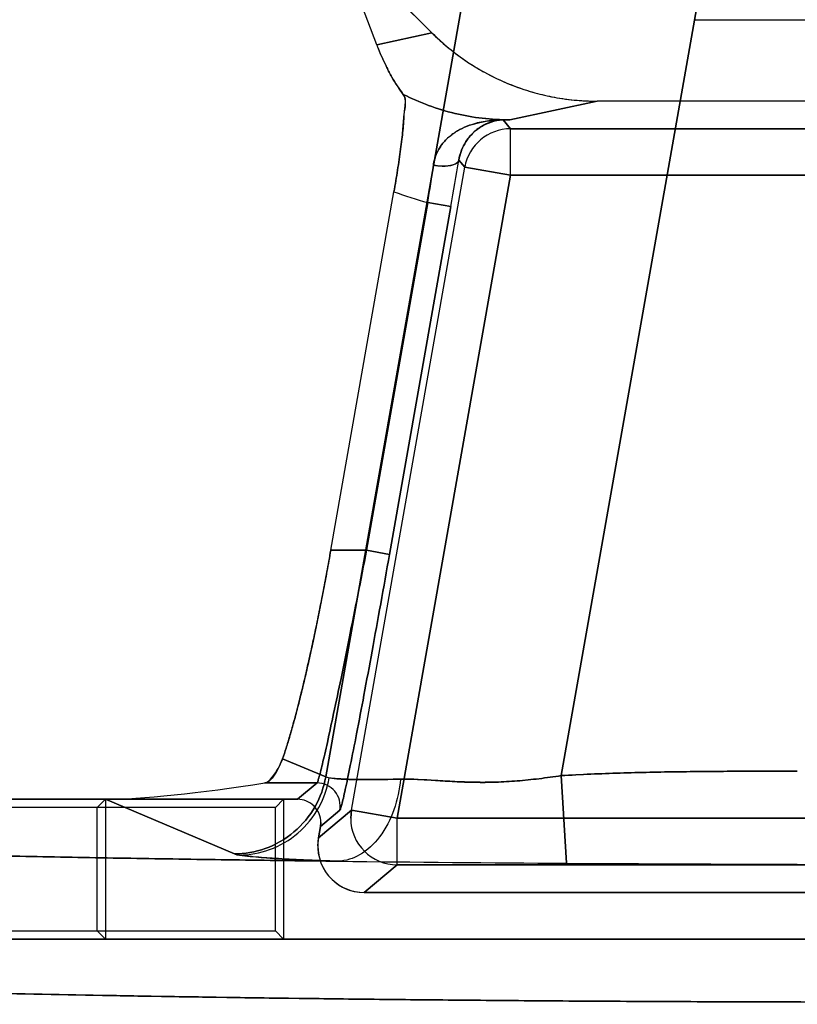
# Model space of a CAD drawing. Header units: millimetres. Extents: x 0 to 297, y 0 to 210.
# Tile 407 of 455: x 240.293 to 240.41, y 160.307 to 160.455. Entities that reach past the tile are written whole.
import ezdxf

# ---------------------------------------------------------------- set-up
doc = ezdxf.new("R2010")
doc.units = ezdxf.units.MM
doc.header["$LTSCALE"] = 16.335
doc.layers.get('0').update_dxf_attribs({"linetype": 'CONTINUOUS'})
for name, color, linetype in [('AXES_REF', 7, 'CONTINUOUS'), ('INTFCLR_1', 7, 'CONTINUOUS'), ('INTFCLR_72935', 7, 'CONTINUOUS')]:
    doc.layers.add(name, color=color, linetype=linetype)

msp = doc.modelspace()

# ---------------------------------------------------------------- linework, layer by layer
at = {"color": 7, "linetype": 'Continuous'}
for radius in [6.787079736, 6.7865, 6.743039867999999]:
    msp.add_circle((241.4889104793, 154.7114782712), radius, dxfattribs=at)
for radius, start, end in [(6.72, 278.2771290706, 261.7228709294), (6.874, 113.0825942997, 269.6189785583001)]:
    msp.add_arc((241.4889104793, 154.7114782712), radius, start, end, dxfattribs=at)
at = {"layer": 'AXES_REF', "color": 7, "linetype": 'Continuous'}
msp.add_arc((241.4889104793, 154.7114782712), 6.874, 113.0826847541, 66.9173152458, dxfattribs=at)
at = {"layer": 'AXES_REF', "color": 9, "linetype": 'Continuous'}
msp.add_arc((241.4889104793, 154.7114782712), 6.191158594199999, 94.4118118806, 85.5881881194, dxfattribs=at)
at = {"layer": 'INTFCLR_1', "color": 6, "linetype": 'Continuous'}
for p, q in [((240.3467554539, 160.4514453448), (240.3405671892, 160.4677157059)), ((240.3405671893, 160.4677157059), (240.3550579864, 160.4532249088)), ((240.3945956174, 160.4552006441), (240.4548339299, 160.4552006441)), ((240.4695340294, 160.4429506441), (240.3798955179, 160.4429506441)), ((240.3398360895, 160.3753996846), (240.349343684, 160.429319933)), ((240.3348395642, 160.3379506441), (240.15630293, 160.3379506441)), ((240.3059263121, 160.3379506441), (240.3046920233, 160.3367163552)), ((240.3059263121, 160.3379506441), (240.3059263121, 160.3169378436)), ((240.3046920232, 160.3367163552), (240.1567444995, 160.3367163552)), ((240.3046920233, 160.3181721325), (240.3046920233, 160.3367163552)), ((240.3383390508, 160.3344513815), (240.3382858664, 160.3338435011)), ((240.337987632, 160.3321521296), (240.3382858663, 160.3338435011)), ((240.3378812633, 160.3309363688), (240.337987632, 160.3321521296)), ((240.5045493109, 160.3239378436), (240.3448802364, 160.3239378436)), ((240.1634487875, 160.3181721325), (240.3046920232, 160.3181721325)), ((240.3059263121, 160.3169378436), (240.3046920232, 160.3181721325)), ((240.1639025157, 160.3169378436), (240.6855270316, 160.3169378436))]:
    msp.add_line(p, q, dxfattribs=at)
at = {"layer": 'INTFCLR_1', "color": 9, "linetype": 'Continuous'}
for p, q in [((240.3390731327, 160.3413215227), (240.3611613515, 160.4665900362)), ((240.3954984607, 160.4605354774), (240.3745112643, 160.3415111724)), ((240.3467554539, 160.4514453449), (240.3550579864, 160.4532249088)), ((240.3798955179, 160.4429506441), (240.366764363, 160.4401361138)), ((240.366764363, 160.4401361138), (240.365769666, 160.440123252)), ((240.365769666, 160.440123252), (240.3668848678, 160.4387942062)), ((240.3668848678, 160.4317952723), (240.3668848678, 160.4387942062)), ((240.3668848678, 160.4387942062), (240.4825446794, 160.4387942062)), ((240.3590963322, 160.4340783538), (240.3599922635, 160.4330106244)), ((240.3429410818, 160.3363085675), (240.3599922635, 160.4330106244)), ((240.3668848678, 160.4317952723), (240.3599922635, 160.4330106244)), ((240.3668848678, 160.4317952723), (240.3498336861, 160.3350932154)), ((240.3668848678, 160.4317952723), (240.4825446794, 160.4317952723)), ((240.3544449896, 160.427702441), (240.3452226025, 160.3753996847)), ((240.3578912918, 160.427094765), (240.3544449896, 160.427702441)), ((240.3486689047, 160.3747920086), (240.3578912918, 160.427094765)), ((240.3452226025, 160.3753996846), (240.3398360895, 160.3753996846)), ((240.3452226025, 160.3753996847), (240.3486689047, 160.3747920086)), ((240.3390731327, 160.3413215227), (240.3325856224, 160.3440615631)), ((240.33776457, 160.3404050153), (240.3298981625, 160.3404050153)), ((240.33776457, 160.3404050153), (240.3348395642, 160.3379506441)), ((240.3745112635, 160.3415111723), (240.375298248, 160.3283358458)), ((240.3059263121, 160.3379506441), (240.3253382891, 160.3297518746)), ((240.3429410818, 160.3363085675), (240.337987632, 160.3321521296)), ((240.3382858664, 160.3338435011), (240.3412108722, 160.3362978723)), ((240.3428352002, 160.3350932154), (240.3429410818, 160.3363085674)), ((240.3429410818, 160.3363085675), (240.3498336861, 160.3350932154)), ((240.3498336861, 160.3280942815), (240.3498336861, 160.3350932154)), ((240.3498336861, 160.3350932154), (240.4995958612, 160.3350932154)), ((240.3448802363, 160.3239378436), (240.3498336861, 160.3280942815)), ((240.4995958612, 160.3280942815), (240.3498336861, 160.3280942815))]:
    msp.add_line(p, q, dxfattribs=at)
at = {"layer": 'INTFCLR_1', "color": 7, "linetype": 'Continuous'}
for p, q in [((240.3656605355, 160.4401306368), (240.365769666, 160.440123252)), ((240.366070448, 160.4401385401), (240.3661645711, 160.4401402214))]:
    msp.add_line(p, q, dxfattribs=at)
at = {"layer": 'INTFCLR_1', "color": 9, "linetype": 'Continuous'}
for centre, radius, start, end in [((240.3655848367, 160.5666221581), 0.126491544, 270.0342886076, 270.5342875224), ((240.3668869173, 160.431792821), 0.0070013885, 90.01677143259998, 169.9831562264), ((239.4352562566, 160.5898984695), 0.9368886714, 349.9928779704, 350.4262744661), ((240.0104086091, 160.4815804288), 0.3482296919, 351.0994589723, 352.0345183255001), ((240.3667651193, 160.4753993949), 0.0492623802, 249.2897728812, 255.5170824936), ((240.3377630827, 160.3369044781), 0.0035005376, 350.0601726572, 89.97565640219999), ((240.3498369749, 160.3350960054), 0.0070017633, 180.0228310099, 269.9730874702)]:
    msp.add_arc(centre, radius, start, end, dxfattribs=at)
at = {"layer": 'INTFCLR_1', "color": 6, "linetype": 'Continuous'}
for centre, radius, start, end in [((240.3348413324, 160.3344529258), 0.0034977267, 359.974702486, 90.0289634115), ((240.3448795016, 160.3309361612), 0.0069982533, 179.9983007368, 270.006014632), ((240.4206450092, 167.318754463), 6.9905656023, 269.3471014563, 269.6283281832), ((240.4242878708, 167.855626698), 7.5274502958, 269.627109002, 269.8914412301)]:
    msp.add_arc(centre, radius, start, end, dxfattribs=at)
msp.add_ellipse((240.3279998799, 160.3426192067), major_axis=(0.0261618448, 0.0039738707), ratio=0.0936581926, start_param=-2.5890598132, end_param=-1.5124059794, dxfattribs=at)
for points, knots in [([(240.3550579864, 160.4532249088), (240.3558679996, 160.4524148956), (240.35756967, 160.4508723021), (240.3603385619, 160.4488195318), (240.3632993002, 160.4470464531), (240.3664222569, 160.4455698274), (240.3696766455, 160.4444077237), (240.373029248, 160.4435689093), (240.3764462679, 160.4430629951), (240.3787465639, 160.4429506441), (240.3798955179, 160.4429506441)], [0, 0, 0, 0, 0.1246455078, 0.2494405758, 0.3744726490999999, 0.4995470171, 0.6247167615, 0.7498785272, 0.8749821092, 1, 1, 1, 1]), ([(240.3467554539, 160.4514453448), (240.3469779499, 160.4508603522), (240.3474477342, 160.4497067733), (240.3482112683, 160.448076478), (240.3490092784, 160.4465897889), (240.3498390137, 160.4452318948), (240.350432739, 160.4443815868), (240.3507472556, 160.4439634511)], [0, 0, 0, 0, 0.2207248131, 0.4390659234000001, 0.6345797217, 0.8154787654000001, 1, 1, 1, 1]), ([(240.349343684, 160.429319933), (240.3494396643, 160.4298642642), (240.3496255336, 160.4309500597), (240.3498860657, 160.4325690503), (240.3501243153, 160.4341576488), (240.3503392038, 160.435694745), (240.35051892, 160.4371534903), (240.3507363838, 160.4389002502), (240.3507802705, 160.4410728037), (240.3513557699, 160.4431544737), (240.3507472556, 160.4439634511)], [0, 0, 0, 0, 0.1123994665, 0.2240119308, 0.3334414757, 0.4391122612, 0.539415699, 0.6330048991, 0.7941465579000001, 1, 1, 1, 1]), ([(240.3325856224, 160.3440615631), (240.3327695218, 160.344579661), (240.3331440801, 160.3457028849), (240.3336970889, 160.3475178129), (240.334277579, 160.3495722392), (240.334880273, 160.3518492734), (240.3354999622, 160.354330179), (240.3361311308, 160.3569936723), (240.3367680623, 160.3598163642), (240.3374051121, 160.3627734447), (240.3380365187, 160.3658384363), (240.3386565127, 160.3689834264), (240.3392593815, 160.3721786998), (240.3396463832, 160.3743238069), (240.3398360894, 160.3753996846)], [0, 0, 0, 0, 0.05123304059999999, 0.1103185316, 0.176798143, 0.2501698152, 0.3298152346, 0.4150911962, 0.5052502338, 0.5994718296, 0.6969807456, 0.7968720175, 0.8981918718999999, 1, 1, 1, 1]), ([(240.3298981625, 160.3404050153), (240.3303702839, 160.3404793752), (240.3311154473, 160.3413391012), (240.3319722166, 160.342563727), (240.3324070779, 160.3435585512), (240.3325856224, 160.3440615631)], [0, 0, 0, 0, 0.3095833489, 0.6542608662, 1, 1, 1, 1]), ([(240.15630293, 160.3379506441), (240.1558265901, 160.3375602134), (240.157932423, 160.3361712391), (240.1593466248, 160.3361193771), (240.1611415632, 160.3357176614), (240.1627569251, 160.3354694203), (240.1646237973, 160.3351966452), (240.1667083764, 160.3349338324), (240.1690192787, 160.3346703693), (240.1715512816, 160.3344099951), (240.1743032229, 160.3341519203), (240.1772724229, 160.33389673), (240.1804564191, 160.3336445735), (240.1838524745, 160.333395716), (240.1874576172, 160.3331503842), (240.1912687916, 160.3329088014), (240.1952826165, 160.3326711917), (240.1994957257, 160.3324377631), (240.2039043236, 160.332208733), (240.2085046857, 160.3319843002), (240.2132926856, 160.3317646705), (240.218264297, 160.3315500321), (240.2234150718, 160.3313405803), (240.2287406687, 160.331136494), (240.2342363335, 160.3309379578), (240.2398974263, 160.3307451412), (240.2457189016, 160.3305582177), (240.2516958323, 160.3303773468), (240.2578229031, 160.3302026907), (240.2640949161, 160.3300343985), (240.2705063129, 160.3298726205), (240.2770516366, 160.3297174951), (240.2837251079, 160.3295691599), (240.2905210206, 160.3294277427), (240.297433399, 160.3292933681), (240.3044563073, 160.3291661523), (240.3115835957, 160.329046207), (240.3188091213, 160.328933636), (240.3261265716, 160.3288285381), (240.3335296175, 160.3287310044), (240.3384928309, 160.3286713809), (240.3409876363, 160.3286428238)], [0, 0, 0, 0, 0.0099543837, 0.0217396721, 0.0294471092, 0.0383666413, 0.0484955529, 0.05982853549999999, 0.072358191, 0.08607545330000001, 0.1009698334, 0.1170294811, 0.134241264, 0.15259115, 0.1720643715, 0.1926430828, 0.2143118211, 0.2370503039, 0.2608407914, 0.2856607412, 0.3114909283, 0.3383070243, 0.3660880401, 0.3948078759, 0.4244438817, 0.45496835, 0.4863569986, 0.518580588, 0.5516133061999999, 0.5854245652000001, 0.6199870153, 0.6552689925, 0.6912415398, 0.7278720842, 0.765130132, 0.8029823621, 0.8413968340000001, 0.8803395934, 0.9197774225, 0.9596756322, 1, 1, 1, 1]), ([(240.1639025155, 160.3169378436), (240.1631900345, 160.3163314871), (240.1666608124, 160.3150376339), (240.1689406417, 160.3147715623), (240.1727906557, 160.3141361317), (240.1771037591, 160.3136733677), (240.1824228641, 160.3131581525), (240.1885660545, 160.3126711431), (240.1956667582, 160.3121835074), (240.2035937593, 160.3117131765), (240.2123214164, 160.3112593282), (240.2218174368, 160.3108244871), (240.2320445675, 160.3104102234), (240.2429690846, 160.3100179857), (240.2545476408, 160.3096493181), (240.2667386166, 160.3093055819), (240.2794887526, 160.3089882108), (240.2927578, 160.308698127), (240.3065020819, 160.3084362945), (240.3206684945, 160.3082037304), (240.3351975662, 160.3080013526), (240.3500418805, 160.307829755), (240.3651555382, 160.3076894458), (240.3804865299, 160.3075809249), (240.3959765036, 160.3075046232), (240.4115628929, 160.3074608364), (240.4271805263, 160.3074496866), (240.4427742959, 160.3074711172), (240.4582927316, 160.3075249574), (240.4736894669, 160.3076110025), (240.4889111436, 160.3077289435), (240.5039042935, 160.3078783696), (240.518611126, 160.308058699), (240.5329741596, 160.3082691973), (240.5469397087, 160.3085089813), (240.560464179, 160.308777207), (240.5734956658, 160.309072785), (240.5859891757, 160.3093946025), (240.5979008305, 160.3097413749), (240.6092001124, 160.3101121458), (240.6198390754, 160.3105053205), (240.6297861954, 160.3109195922), (240.6390015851, 160.31135315), (240.647456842, 160.3118045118), (240.6551186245, 160.3122717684), (240.661954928, 160.3127519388), (240.6678569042, 160.3132371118), (240.6727251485, 160.3137078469), (240.6765447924, 160.3141575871), (240.6793559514, 160.3145407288), (240.6815514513, 160.314942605), (240.6832982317, 160.3152427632), (240.686270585, 160.3163050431), (240.6855270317, 160.3169378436)], [0, 0, 0, 0, 0.005364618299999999, 0.0105103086, 0.0174735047, 0.0261349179, 0.0359631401, 0.0479194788, 0.0615367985, 0.0767520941, 0.0934596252, 0.1116466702, 0.1312601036, 0.1521500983, 0.1743285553, 0.197685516, 0.2220813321, 0.2474609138, 0.273788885, 0.3009058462, 0.3287025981, 0.3571072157, 0.3860294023, 0.4153686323, 0.4450179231, 0.4748505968, 0.5047419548, 0.5345700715, 0.5642659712, 0.5937258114, 0.6228569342, 0.6515502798, 0.6797013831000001, 0.707192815, 0.7339173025, 0.7597921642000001, 0.7847578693, 0.8086595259, 0.8314541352, 0.8530886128, 0.8734848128, 0.8924998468, 0.9101750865, 0.9263842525, 0.9410518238, 0.9541875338, 0.9656850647, 0.9749912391, 0.9822753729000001, 0.9876216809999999, 0.9915377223, 0.9944014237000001, 1, 1, 1, 1])]:
    msp.add_open_spline(points, degree=3, knots=knots, dxfattribs=at)
at = {"layer": 'INTFCLR_1', "color": 9, "linetype": 'Continuous'}
for points, knots in [([(240.3507472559, 160.4439634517), (240.3532097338, 160.4427120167), (240.3584516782, 160.4407833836), (240.3639990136, 160.4401345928), (240.3667643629, 160.4401361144)], [0, 0, 0, 0, 0.4997173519, 1, 1, 1, 1]), ([(240.3590963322, 160.4340783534), (240.3589911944, 160.4335952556), (240.357355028, 160.433035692), (240.3561205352, 160.4331681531), (240.3552783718, 160.4333240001)], [0, 0, 0, 0, 0.3659913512, 1, 1, 1, 1]), ([(240.3452226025, 160.3753996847), (240.3447858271, 160.3731477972), (240.3439204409, 160.3687285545), (240.3426387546, 160.36231037), (240.3414298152, 160.3563837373), (240.3403387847, 160.3511718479), (240.3395170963, 160.3473676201), (240.338944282, 160.3448281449), (240.3386000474, 160.3433394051), (240.3383051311, 160.3421612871), (240.3380887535, 160.3412734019), (240.3378994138, 160.3407501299), (240.3378306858, 160.3404554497), (240.33776457, 160.3404050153)], [0, 0, 0, 0, 0.1922521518, 0.3774179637, 0.5485413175, 0.6991946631, 0.8237216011, 0.8746815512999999, 0.9174529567, 0.9516236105, 0.9768933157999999, 0.9930305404, 1, 1, 1, 1]), ([(240.3412108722, 160.3362978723), (240.3412797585, 160.3363556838), (240.3413433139, 160.3366776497), (240.341536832, 160.3372543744), (240.3417508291, 160.3382300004), (240.3420467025, 160.3395261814), (240.3423905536, 160.3411636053), (240.3429635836, 160.3439573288), (240.3437851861, 160.3481420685), (240.3448762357, 160.3538750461), (240.3460851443, 160.3603942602), (240.3473668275, 160.3674542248), (240.3482321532, 160.3723150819), (240.3486689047, 160.3747920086)], [0, 0, 0, 0, 0.0068784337, 0.0229525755, 0.0481731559, 0.08230544, 0.1250479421, 0.1759883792, 0.3005048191, 0.4511839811, 0.6223682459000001, 0.8076269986, 1, 1, 1, 1]), ([(240.3745112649, 160.3415111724), (240.3774633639, 160.3416875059), (240.3833809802, 160.3419364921), (240.3922617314, 160.3421134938), (240.4011432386, 160.3421762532), (240.4070647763, 160.3421813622), (240.4100255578, 160.3421813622)], [0, 0, 0, 0, 0.2499999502, 0.4999999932, 0.7500000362, 1, 1, 1, 1]), ([(240.3390731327, 160.3413215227), (240.3387981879, 160.3397779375), (240.3376839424, 160.3366644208), (240.3344909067, 160.3328105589), (240.3301546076, 160.3303197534), (240.326901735, 160.3297563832), (240.325338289, 160.3297518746)], [0, 0, 0, 0, 0.2425308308, 0.5004896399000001, 0.758154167, 1, 1, 1, 1]), ([(240.3503318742, 160.3409866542), (240.3488650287, 160.3409505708), (240.3462648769, 160.3409167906), (240.3428693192, 160.3409086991), (240.3406117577, 160.3410661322), (240.3394134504, 160.3411423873), (240.3390731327, 160.3413215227)], [0, 0, 0, 0, 0.3900097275, 0.6925847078, 0.8977761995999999, 1, 1, 1, 1]), ([(240.3503318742, 160.3409866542), (240.3501796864, 160.3394230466), (240.349525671, 160.3363453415), (240.3474891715, 160.3323144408), (240.3445431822, 160.3294641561), (240.3420970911, 160.328685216), (240.3409876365, 160.3286428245)], [0, 0, 0, 0, 0.2822889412, 0.5592756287, 0.8004990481, 1, 1, 1, 1]), ([(240.3503318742, 160.3409866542), (240.3511834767, 160.3409968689), (240.3529402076, 160.3409697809), (240.3556495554, 160.3407888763), (240.3580092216, 160.3406361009), (240.3599807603, 160.3405492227), (240.3620402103, 160.3404909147), (240.3646748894, 160.3405087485), (240.3678965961, 160.3406922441), (240.3706254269, 160.340977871), (240.3728386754, 160.3412657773), (240.3739542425, 160.3414257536), (240.3745112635, 160.3415111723)], [0, 0, 0, 0, 0.1053816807, 0.217259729, 0.3359540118, 0.3979652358, 0.4614351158, 0.5908736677, 0.7238358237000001, 0.8605596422, 0.9302706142, 1, 1, 1, 1]), ([(240.325338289, 160.3297518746), (240.3258342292, 160.3295424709), (240.3274758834, 160.3293926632), (240.3306348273, 160.3290729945), (240.3353396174, 160.328850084), (240.3389523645, 160.3287077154), (240.3409876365, 160.3286428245)], [0, 0, 0, 0, 0.1028334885, 0.3086058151, 0.6110232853, 1, 1, 1, 1])]:
    msp.add_open_spline(points, degree=3, knots=knots, dxfattribs=at)
at = {"layer": 'INTFCLR_1', "color": 7, "linetype": 'Continuous'}
for points, knots in [([(240.3661645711, 160.4401402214), (240.3658287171, 160.4401469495), (240.3647947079, 160.4401173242), (240.3629565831, 160.4399529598), (240.3609648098, 160.4394576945), (240.3592289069, 160.4387100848), (240.3578481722, 160.4378233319), (240.3566352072, 160.4366383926), (240.3556987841, 160.4351216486), (240.3553642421, 160.4339417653), (240.3552783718, 160.4333240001)], [0, 0, 0, 0, 0.0717621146, 0.2208443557, 0.3935329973, 0.5075286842, 0.6233229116, 0.7421390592, 0.8667594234, 1, 1, 1, 1]), ([(240.3590963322, 160.4340783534), (240.3591811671, 160.4345924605), (240.3594503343, 160.4355658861), (240.360203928, 160.4370321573), (240.3613056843, 160.438329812), (240.3632135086, 160.439687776), (240.3649401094, 160.4401555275), (240.366070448, 160.4401385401)], [0, 0, 0, 0, 0.1564283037, 0.3003955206, 0.4922950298, 0.6606205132, 1, 1, 1, 1]), ([(240.365769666, 160.440123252), (240.3652875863, 160.4401136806), (240.3641837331, 160.4399418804), (240.3625684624, 160.4392738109), (240.3610874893, 160.4381243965), (240.3597727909, 160.4364255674), (240.359243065, 160.4349675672), (240.3590963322, 160.4340783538)], [0, 0, 0, 0, 0.1490192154, 0.3416971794, 0.5341129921, 0.7214663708, 1, 1, 1, 1])]:
    msp.add_open_spline(points, degree=3, knots=knots, dxfattribs=at)
at = {"layer": 'INTFCLR_72935', "color": 6, "linetype": 'Continuous'}
for p, q in [((240.3467573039, 160.4514449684), (240.3405677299, 160.4677187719)), ((240.3550615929, 160.4532249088), (240.3405677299, 160.4677187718)), ((240.3945956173, 160.4552006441), (240.45483393, 160.4552006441)), ((240.4695304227, 160.4429506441), (240.3798991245, 160.4429506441)), ((240.3398360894, 160.3753996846), (240.3493439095, 160.4293212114)), ((240.15630293, 160.3379506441), (240.3348395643, 160.3379506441)), ((240.3327325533, 160.3379506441), (240.3314982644, 160.3367163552)), ((240.3327325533, 160.3379506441), (240.3327325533, 160.3169378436)), ((240.3314982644, 160.3367163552), (240.1567445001, 160.3367163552)), ((240.3314982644, 160.3181721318), (240.3314982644, 160.3367163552)), ((240.3382858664, 160.3338435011), (240.3383390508, 160.3344513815)), ((240.3382858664, 160.3338435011), (240.337987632, 160.3321521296)), ((240.3448802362, 160.3239378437), (240.504549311, 160.3239378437)), ((240.1634487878, 160.3181721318), (240.3314982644, 160.3181721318)), ((240.3327325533, 160.3169378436), (240.3314982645, 160.3181721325)), ((240.6855270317, 160.3169378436), (240.1639025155, 160.3169378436))]:
    msp.add_line(p, q, dxfattribs=at)
at = {"layer": 'INTFCLR_72935', "color": 9, "linetype": 'Continuous'}
for p, q in [((240.3611613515, 160.4665900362), (240.3390731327, 160.3413215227)), ((240.3745112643, 160.3415111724), (240.3954984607, 160.4605354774)), ((240.355061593, 160.4532249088), (240.3467573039, 160.4514449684)), ((240.3667679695, 160.4401361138), (240.3798991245, 160.4429506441)), ((240.3657697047, 160.4401232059), (240.3667679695, 160.4401361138)), ((240.3668848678, 160.4387942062), (240.3657697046, 160.4401232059)), ((240.3668848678, 160.4317952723), (240.3668848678, 160.4387942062)), ((240.4825446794, 160.4387942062), (240.3668848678, 160.4387942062)), ((240.3599922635, 160.4330106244), (240.3590963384, 160.4340783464)), ((240.3429410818, 160.3363085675), (240.3599922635, 160.4330106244)), ((240.3599922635, 160.4330106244), (240.3668848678, 160.4317952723)), ((240.3498336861, 160.3350932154), (240.3668848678, 160.4317952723)), ((240.4825446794, 160.4317952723), (240.3668848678, 160.4317952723)), ((240.3544451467, 160.4277033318), (240.3452226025, 160.3753996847)), ((240.3544451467, 160.4277033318), (240.3578914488, 160.4270956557)), ((240.3578914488, 160.4270956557), (240.3486689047, 160.3747920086)), ((240.3398360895, 160.3753996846), (240.3452226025, 160.3753996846)), ((240.3486689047, 160.3747920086), (240.3452226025, 160.3753996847)), ((240.3325856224, 160.3440615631), (240.3390731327, 160.3413215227)), ((240.3298981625, 160.3404050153), (240.33776457, 160.3404050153)), ((240.3348395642, 160.3379506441), (240.33776457, 160.3404050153)), ((240.3390731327, 160.3413215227), (240.3396090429, 160.3411717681)), ((240.3752982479, 160.3283358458), (240.3745112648, 160.3415111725)), ((240.3253382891, 160.3297518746), (240.3059263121, 160.3379506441)), ((240.337987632, 160.3321521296), (240.3429410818, 160.3363085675)), ((240.3412108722, 160.3362978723), (240.3382858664, 160.3338435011)), ((240.3429410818, 160.3363085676), (240.3428352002, 160.3350932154)), ((240.3498336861, 160.3350932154), (240.3429410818, 160.3363085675)), ((240.3498336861, 160.3280942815), (240.3498336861, 160.3350932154)), ((240.4995958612, 160.3350932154), (240.3498336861, 160.3350932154)), ((240.3260923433, 160.3295636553), (240.3253382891, 160.3297518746)), ((240.3498336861, 160.3280942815), (240.3448802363, 160.3239378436)), ((240.3498336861, 160.3280942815), (240.4995958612, 160.3280942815))]:
    msp.add_line(p, q, dxfattribs=at)
at = {"layer": 'INTFCLR_72935', "color": 7, "linetype": 'Continuous'}
for p, q in [((240.3657697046, 160.4401232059), (240.3656601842, 160.4401306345)), ((240.3661643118, 160.4401402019), (240.3660704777, 160.44013849))]:
    msp.add_line(p, q, dxfattribs=at)
at = {"layer": 'INTFCLR_72935', "color": 9, "linetype": 'Continuous'}
for centre, radius, start, end in [((240.3655884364, 160.5666233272), 0.1264927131, 270.032498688, 270.5342857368), ((240.3668869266, 160.4317928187), 0.007001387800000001, 90.016848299, 169.9831517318), ((239.4350254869, 160.5899406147), 0.9371232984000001, 349.9928474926, 350.4260798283), ((240.0324419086, 160.4783078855), 0.3259552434, 351.0687075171, 352.0675417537), ((240.3667687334, 160.4753993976), 0.049262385, 249.2855616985, 255.5129312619), ((240.3377630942, 160.3369044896), 0.003500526, 350.0601726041, 89.97584540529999), ((240.349836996, 160.33509605), 0.007001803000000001, 180.0231954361, 269.9729146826)]:
    msp.add_arc(centre, radius, start, end, dxfattribs=at)
at = {"layer": 'INTFCLR_72935', "color": 6, "linetype": 'Continuous'}
for centre, radius, start, end in [((240.3348412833, 160.3344528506), 0.0034977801, 359.9759358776, 90.02815800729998), ((240.4205082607, 167.3033717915), 6.9751823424, 269.3467848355, 269.6286317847), ((240.424285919, 167.8551841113), 7.5270077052, 269.6271019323, 269.891449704)]:
    msp.add_arc(centre, radius, start, end, dxfattribs=at)
for centre, major_axis, ratio, start_param, end_param in [((240.3279998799, 160.3426192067), (0.0261618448, 0.0039738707), 0.0936581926, -2.5890598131, -1.5124059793), ((240.3448827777, 160.3309389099), (0.0053642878, 0.0045011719), 0.9996314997, 2.2691095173, 4.014075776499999)]:
    msp.add_ellipse(centre, major_axis=major_axis, ratio=ratio, start_param=start_param, end_param=end_param, dxfattribs=at)
for points, knots in [([(240.3550615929, 160.4532249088), (240.3557892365, 160.4524972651), (240.3573070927, 160.4511077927), (240.3597599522, 160.4492306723), (240.362371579, 160.4475743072), (240.3651211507, 160.4461534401), (240.367973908, 160.4449844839), (240.3708905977, 160.44407741), (240.3738472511, 160.4434310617), (240.3768523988, 160.443038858), (240.3788763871, 160.4429506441), (240.3798991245, 160.4429506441)], [0, 0, 0, 0, 0.111960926, 0.2235464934, 0.3356438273, 0.4479966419, 0.5598491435, 0.6706416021, 0.7799103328, 0.8887251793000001, 1, 1, 1, 1]), ([(240.35074756, 160.4439651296), (240.3504363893, 160.4443789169), (240.3498416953, 160.44523014), (240.3490109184, 160.4465893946), (240.3482083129, 160.4480854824), (240.3474463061, 160.4497140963), (240.3469777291, 160.4508654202), (240.3467573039, 160.4514449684)], [0, 0, 0, 0, 0.1826415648, 0.3659983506, 0.5616933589, 0.7812633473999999, 1, 1, 1, 1]), ([(240.35074756, 160.4439651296), (240.3511615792, 160.4434145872), (240.350853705, 160.4418463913), (240.3508330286, 160.4396762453), (240.3505739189, 160.4376017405), (240.3503433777, 160.4357253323), (240.3501277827, 160.4341811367), (240.349888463, 160.4325840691), (240.3496267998, 160.4309574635), (240.3494401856, 160.4298672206), (240.3493439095, 160.4293212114)], [0, 0, 0, 0, 0.1400196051, 0.2798833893, 0.4584737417, 0.558987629, 0.6651385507, 0.7751669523, 0.8873022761, 1, 1, 1, 1]), ([(240.3398360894, 160.3753996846), (240.3396503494, 160.3743463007), (240.3392746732, 160.3722630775), (240.3386893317, 160.3691551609), (240.3380921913, 160.3661168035), (240.3374831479, 160.3631466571), (240.3368636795, 160.3602524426), (240.3362301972, 160.3574235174), (240.3355883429, 160.3546938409), (240.3349489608, 160.3521159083), (240.3343257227, 160.3497473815), (240.3337255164, 160.3476136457), (240.3331579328, 160.3457453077), (240.3327734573, 160.3445907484), (240.3325856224, 160.3440615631)], [0, 0, 0, 0, 0.09967960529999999, 0.1972654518, 0.2947171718, 0.388238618, 0.4798105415, 0.5705353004, 0.6583916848, 0.7411223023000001, 0.8180455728, 0.8866202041, 0.9476705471, 1, 1, 1, 1]), ([(240.3325856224, 160.3440615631), (240.3323777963, 160.3434760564), (240.3317206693, 160.3421800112), (240.3307991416, 160.340546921), (240.3298981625, 160.3404050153)], [0, 0, 0, 0, 0.4051805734, 1, 1, 1, 1]), ([(240.3409876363, 160.3286428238), (240.3384928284, 160.328671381), (240.3335296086, 160.3287310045), (240.326126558, 160.3288285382), (240.3188091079, 160.3289336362), (240.3115835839, 160.3290462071), (240.304456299, 160.3291661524), (240.2974333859, 160.3292933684), (240.2905210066, 160.3294277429), (240.2837250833, 160.3295691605), (240.2770516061, 160.3297174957), (240.2705062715, 160.3298726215), (240.264094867, 160.3300343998), (240.2578228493, 160.3302026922), (240.2516957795, 160.3303773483), (240.2457188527, 160.3305582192), (240.2398973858, 160.3307451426), (240.2342362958, 160.3309379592), (240.2287406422, 160.331136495), (240.2234150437, 160.3313405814), (240.2182642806, 160.3315500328), (240.2132926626, 160.3317646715), (240.2085046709, 160.3319843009), (240.2039042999, 160.3322087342), (240.1994957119, 160.3324377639), (240.1952825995, 160.3326711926), (240.1912687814, 160.332908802), (240.1874576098, 160.3331503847), (240.1838524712, 160.3333957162), (240.1804564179, 160.3336445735), (240.1772724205, 160.3338967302), (240.1743032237, 160.3341519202), (240.1715512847, 160.3344099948), (240.1690192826, 160.3346703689), (240.1667083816, 160.3349338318), (240.1646238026, 160.3351966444), (240.1627569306, 160.3354694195), (240.1611415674, 160.3357176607), (240.1593466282, 160.3361193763), (240.1579324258, 160.3361712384), (240.1558265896, 160.337560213), (240.15630293, 160.3379506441)], [0, 0, 0, 0, 0.0403244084, 0.08022268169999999, 0.1196604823, 0.158603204, 0.1970177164, 0.2348698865, 0.2721280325, 0.3087585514, 0.3447311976, 0.3800131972, 0.4145757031, 0.4483870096, 0.4814196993, 0.5136432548, 0.5450319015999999, 0.5755562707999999, 0.6051923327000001, 0.6339120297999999, 0.6616931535, 0.6885090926, 0.7143394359, 0.7391592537, 0.7629498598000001, 0.7856881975, 0.8073570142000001, 0.8279356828, 0.8474088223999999, 0.8657587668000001, 0.8829705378, 0.8990301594, 0.9139245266, 0.9276417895, 0.9401714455, 0.951504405, 0.9616333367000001, 0.9705528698, 0.9782603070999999, 0.9900456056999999, 1, 1, 1, 1]), ([(240.6855270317, 160.3169378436), (240.6862395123, 160.3163314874), (240.6827687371, 160.3150376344), (240.680488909, 160.3147715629), (240.676638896, 160.3141361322), (240.6723257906, 160.313673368), (240.667006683, 160.3131581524), (240.6608634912, 160.312671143), (240.6537627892, 160.3121835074), (240.6458357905, 160.3117131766), (240.6371081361, 160.3112593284), (240.6276121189, 160.3108244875), (240.6173849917, 160.3104102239), (240.6064604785, 160.3100179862), (240.5948819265, 160.3096493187), (240.5826909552, 160.3093055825), (240.5699408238, 160.3089882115), (240.5566717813, 160.3086981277), (240.5429275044, 160.3084362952), (240.5287610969, 160.308203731), (240.5142320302, 160.3080013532), (240.499387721, 160.3078297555), (240.4842740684, 160.3076894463), (240.4689430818, 160.3075809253), (240.453453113, 160.3075046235), (240.4378667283, 160.3074608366), (240.4222490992, 160.3074496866), (240.4066553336, 160.307471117), (240.3911369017, 160.3075249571), (240.3757401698, 160.3076110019), (240.3605184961, 160.3077289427), (240.3455253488, 160.3078783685), (240.3308185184, 160.3080586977), (240.3164554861, 160.3082691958), (240.3024899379, 160.3085089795), (240.2889654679, 160.3087772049), (240.2759339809, 160.3090727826), (240.2634404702, 160.3093945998), (240.2515288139, 160.3097413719), (240.2402295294, 160.3101121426), (240.2295905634, 160.3105053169), (240.2196434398, 160.3109195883), (240.2104280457, 160.3113531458), (240.2019727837, 160.3118045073), (240.194310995, 160.3122717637), (240.1874746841, 160.3127519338), (240.181572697, 160.313237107), (240.1767044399, 160.3137078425), (240.1728847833, 160.3141575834), (240.170073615, 160.3145407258), (240.1678781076, 160.3149426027), (240.1661313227, 160.3152427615), (240.1631589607, 160.3163050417), (240.1639025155, 160.3169378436)], [0, 0, 0, 0, 0.005364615, 0.0105103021, 0.0174734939, 0.0261349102, 0.035963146, 0.0479194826, 0.0615367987, 0.0767520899, 0.0934596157, 0.1116466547, 0.1312600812, 0.1521500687, 0.1743285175, 0.1976854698, 0.2220812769, 0.2474608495, 0.2737888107, 0.3009057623, 0.3287025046, 0.3571071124, 0.3860292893, 0.4153685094, 0.445017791, 0.474850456, 0.5047418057, 0.5345699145, 0.5642658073, 0.5937256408, 0.6228567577, 0.6515500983, 0.6797011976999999, 0.7071926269, 0.7339171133, 0.7597919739, 0.7847576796, 0.8086593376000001, 0.8314539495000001, 0.8530884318, 0.8734846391, 0.8924996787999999, 0.9101749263, 0.9263841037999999, 0.941051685, 0.9541874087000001, 0.965684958, 0.9749911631, 0.9822753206, 0.9876216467, 0.9915377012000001, 0.9944014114, 1, 1, 1, 1])]:
    msp.add_open_spline(points, degree=3, knots=knots, dxfattribs=at)
at = {"layer": 'INTFCLR_72935', "color": 9, "linetype": 'Continuous'}
for points, knots in [([(240.3667679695, 160.4401361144), (240.3640020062, 160.4401345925), (240.3584534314, 160.440783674), (240.3532104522, 160.4427131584), (240.3507475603, 160.4439651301)], [0, 0, 0, 0, 0.5002827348, 1, 1, 1, 1]), ([(240.3552783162, 160.433324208), (240.3557092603, 160.4332444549), (240.3567492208, 160.4331473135), (240.3580789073, 160.4331885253), (240.3590259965, 160.4337551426), (240.3590963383, 160.4340783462)], [0, 0, 0, 0, 0.3213415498, 0.7574737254, 1, 1, 1, 1]), ([(240.33776457, 160.3404050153), (240.3378306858, 160.3404554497), (240.3378994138, 160.3407501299), (240.3380887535, 160.3412734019), (240.3383051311, 160.3421612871), (240.3386000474, 160.3433394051), (240.338944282, 160.3448281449), (240.3395170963, 160.3473676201), (240.3403387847, 160.3511718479), (240.3414298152, 160.3563837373), (240.3426387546, 160.36231037), (240.3439204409, 160.3687285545), (240.3447858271, 160.3731477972), (240.3452226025, 160.3753996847)], [0, 0, 0, 0, 0.0069694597, 0.0231066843, 0.0483763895, 0.0825470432, 0.1253184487, 0.1762783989, 0.3008053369, 0.4514586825, 0.6225820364, 0.8077478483, 1, 1, 1, 1]), ([(240.3486689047, 160.3747920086), (240.348232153, 160.3723150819), (240.3473668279, 160.3674542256), (240.3460851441, 160.360394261), (240.3448762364, 160.3538750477), (240.3437851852, 160.3481420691), (240.3429635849, 160.3439573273), (240.3423905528, 160.34116361), (240.3420467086, 160.3395261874), (240.3417508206, 160.33823003), (240.3415368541, 160.337254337), (240.3413432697, 160.3366777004), (240.3412797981, 160.3363556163), (240.3412108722, 160.3362978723)], [0, 0, 0, 0, 0.1923729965, 0.3776316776, 0.5488160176, 0.6994950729, 0.8240116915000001, 0.8749520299, 0.9176942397, 0.9518262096, 0.9770471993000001, 0.9931225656, 1, 1, 1, 1]), ([(240.4100255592, 160.3421813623), (240.4070633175, 160.3421816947), (240.4011390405, 160.3421768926), (240.3922554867, 160.3421117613), (240.3833769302, 160.3419430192), (240.3774655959, 160.3416757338), (240.374511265, 160.3415111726)], [0, 0, 0, 0, 0.2500000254, 0.5000000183, 0.7500000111, 1, 1, 1, 1]), ([(240.3253382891, 160.3297518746), (240.326901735, 160.3297563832), (240.3301546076, 160.3303197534), (240.3344909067, 160.3328105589), (240.3376839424, 160.3366644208), (240.3387981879, 160.3397779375), (240.3390731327, 160.3413215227)], [0, 0, 0, 0, 0.2418458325, 0.4995103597, 0.7574691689, 1, 1, 1, 1]), ([(240.3260923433, 160.3295636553), (240.3276318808, 160.3295742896), (240.3308404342, 160.3301529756), (240.3351063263, 160.3326632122), (240.3382423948, 160.3365233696), (240.3393371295, 160.3396296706), (240.3396090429, 160.3411717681)], [0, 0, 0, 0, 0.2401135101, 0.4970672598, 0.7557827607, 1, 1, 1, 1]), ([(240.3396090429, 160.3411717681), (240.3401026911, 160.3410847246), (240.3413800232, 160.3409886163), (240.3436887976, 160.3409163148), (240.3467661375, 160.3409160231), (240.3490657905, 160.340956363), (240.3503318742, 160.3409866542)], [0, 0, 0, 0, 0.1401124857, 0.3570700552, 0.6460047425, 1, 1, 1, 1]), ([(240.3503318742, 160.3409866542), (240.3501796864, 160.3394230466), (240.3495256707, 160.3363453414), (240.3474891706, 160.332314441), (240.3445431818, 160.3294641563), (240.342097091, 160.3286852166), (240.3409876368, 160.3286428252)], [0, 0, 0, 0, 0.2822889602, 0.5592756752, 0.8004991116, 1, 1, 1, 1]), ([(240.3745112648, 160.3415111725), (240.3739535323, 160.3414251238), (240.3728389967, 160.3412656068), (240.370629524, 160.3409789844), (240.3679052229, 160.3406930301), (240.364682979, 160.3405074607), (240.3620450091, 160.3404933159), (240.359984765, 160.3405537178), (240.3580152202, 160.3406311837), (240.3548067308, 160.3408531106), (240.3520901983, 160.3409970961), (240.3503318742, 160.3409866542)], [0, 0, 0, 0, 0.0698321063, 0.1393124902, 0.275696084, 0.4086997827, 0.5385330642, 0.6019783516, 0.663748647, 0.7824157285, 1, 1, 1, 1]), ([(240.3409876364, 160.3286428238), (240.3392312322, 160.3286988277), (240.3360393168, 160.3288154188), (240.3317680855, 160.3290262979), (240.3285579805, 160.3292575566), (240.3267825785, 160.3294419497), (240.3260923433, 160.3295636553)], [0, 0, 0, 0, 0.3531130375, 0.6418318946, 0.8591638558, 1, 1, 1, 1])]:
    msp.add_open_spline(points, degree=3, knots=knots, dxfattribs=at)
at = {"layer": 'INTFCLR_72935', "color": 7, "linetype": 'Continuous'}
for points, knots in [([(240.3552783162, 160.433324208), (240.3553639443, 160.4339403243), (240.3556972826, 160.4351177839), (240.356629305, 160.4366306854), (240.3578389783, 160.4378164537), (240.3592197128, 160.4387056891), (240.3607102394, 160.4393500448), (240.363003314, 160.4399928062), (240.3648605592, 160.4401664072), (240.3661643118, 160.4401402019)], [0, 0, 0, 0, 0.1329296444, 0.2574108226, 0.3756389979, 0.4919147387, 0.6064604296, 0.7213316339, 1, 1, 1, 1]), ([(240.3660704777, 160.44013849), (240.3652802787, 160.4401504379), (240.3637608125, 160.4398654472), (240.3616875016, 160.4387261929), (240.3602889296, 160.4371991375), (240.3594497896, 160.4355633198), (240.3591808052, 160.434591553), (240.3590963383, 160.4340783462)], [0, 0, 0, 0, 0.236965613, 0.4513971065, 0.7005021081, 0.8440463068, 1, 1, 1, 1])]:
    msp.add_open_spline(points, degree=3, knots=knots, dxfattribs=at)

doc.saveas('drawing.dxf')
